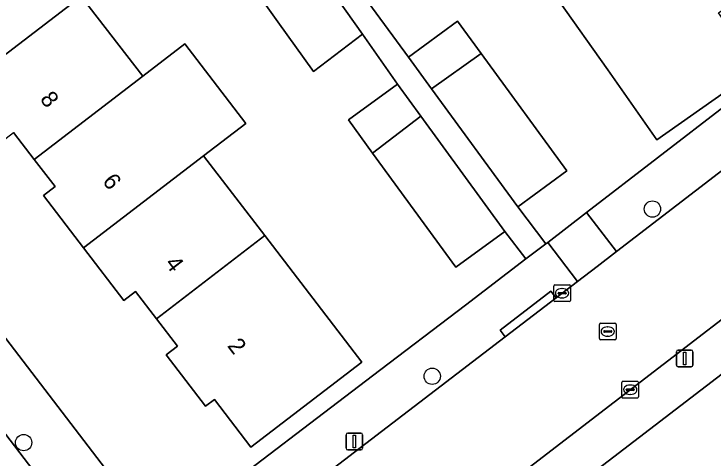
# Model space of a CAD drawing. Extents: x 159352 to 160617, y 385888 to 387323.
# Drawn here: x 160143.42 to 160185.3, y 386879.83 to 386906.41 of the extents above; entities that cross this region are included whole.
import ezdxf

# ---------------------------------------------------------------- set-up
doc = ezdxf.new("R2010")
doc.units = 0
for name, color, linetype in [('IMGEO_Boom', 7, 'Continuous'), ('IMGEO_Erf', 7, 'Continuous'), ('IMGEO_Kolk', 7, 'Continuous'), ('IMGEO_Lichtmast', 7, 'Continuous'), ('IMGEO_Muur', 7, 'Continuous'), ('IMGEO_Pand', 7, 'Continuous'), ('IMGEO_Pand_nummerreeks', 7, 'Continuous'), ('IMGEO_Rijbaan_lokaal_open', 7, 'Continuous'), ('IMGEO_Rioolput', 7, 'Continuous'), ('IMGEO_Voetpad_open', 7, 'Continuous')]:
    doc.layers.add(name, color=color, linetype=linetype)

msp = doc.modelspace()

# ---------------------------------------------------------------- linework, layer by layer
at = {"layer": 'IMGEO_Boom'}
for centre in [(160181.671, 386894.736), (160168.477, 386884.721), (160144.002, 386880.75)]:
    msp.add_circle(centre, 0.489, dxfattribs=at)
at = {"layer": 'IMGEO_Erf'}
for points in [[(160187.982, 386903.134), (160181.939, 386898.881), (160178.995, 386903.063), (160176.029, 386907.276), (160178.123, 386908.75), (160174.692, 386913.625), (160171.23, 386918.543), (160167.758, 386923.476), (160164.815, 386921.472), (160161.421, 386926.361), (160158.045, 386931.163), (160160.923, 386933.187), (160160.838, 386933.307), (160157.362, 386938.246)], [(160146.482, 386937.943), (160143.596, 386935.872), (160143.885, 386935.471), (160145.733, 386932.912), (160148.619, 386934.965), (160149.985, 386933.061), (160151.554, 386930.875), (160148.681, 386928.828), (160167.053, 386903.822), (160170.001, 386905.976), (160171.417, 386904.038), (160176.546, 386897.017), (160173.598, 386894.863), (160175.281, 386892.654), (160175.394, 386892.74), (160177.717, 386894.531), (160194.726, 386907.646)], [(160154.585, 386876.882), (160164.895, 386884.739), (160170.463, 386888.982), (160174.087, 386891.744), (160172.831, 386893.392), (160169.895, 386891.249), (160164.904, 386898.088), (160163.455, 386900.075), (160166.392, 386902.217), (160164.291, 386905.21), (160161.374, 386902.973), (160159.233, 386905.952), (160157.872, 386907.851), (160156.531, 386909.724), (160159.249, 386911.671), (160155.102, 386917.459), (160151.992, 386915.285), (160150.503, 386917.414)], [(160120.02, 386916.943), (160150.202, 386877.475)], [(160140.147, 386917.007), (160143.786, 386912.263), (160147.448, 386907.488), (160151.133, 386902.682), (160153.667, 386904.626), (160157.319, 386899.865), (160154.785, 386897.921), (160158.451, 386893.14), (160159.166, 386892.208), (160164.254, 386885.575), (160157.617, 386880.485), (160155.433, 386883.333), (160154.905, 386882.928), (160152.544, 386886.007), (160153.216, 386886.523), (160151.959, 386888.162), (160150.703, 386889.8), (160150.004, 386889.264), (160147.594, 386892.407), (160145.183, 386895.55), (160145.882, 386896.087), (160144.642, 386897.704), (160143.401, 386899.321)], [(160201.563, 386896.896), (160110.499, 386827.185)]]:
    msp.add_lwpolyline(points, dxfattribs=at)
at = {"layer": 'IMGEO_Kolk'}
for p, q in [((160175.755, 386889.265), (160175.755, 386890.117)), ((160175.83, 386890.191), (160176.682, 386890.191)), ((160176.243, 386889.971), (160176.268, 386889.971)), ((160176.756, 386890.117), (160176.756, 386889.265)), ((160176.014, 386889.685), (160176.014, 386889.697)), ((160176.452, 386889.648), (160176.054, 386889.648)), ((160176.057, 386889.734), (160176.455, 386889.734)), ((160176.498, 386889.697), (160176.498, 386889.685)), ((160176.682, 386889.191), (160175.83, 386889.191)), ((160176.266, 386889.411), (160176.241, 386889.411)), ((160179.839, 386883.493), (160179.839, 386884.345)), ((160179.914, 386884.419), (160180.766, 386884.419)), ((160180.327, 386884.199), (160180.352, 386884.199)), ((160180.84, 386884.345), (160180.84, 386883.493)), ((160180.098, 386883.913), (160180.098, 386883.925)), ((160180.536, 386883.876), (160180.138, 386883.876)), ((160180.141, 386883.962), (160180.539, 386883.962)), ((160180.35, 386883.639), (160180.325, 386883.639)), ((160180.582, 386883.925), (160180.582, 386883.913)), ((160180.766, 386883.419), (160179.914, 386883.419))]:
    msp.add_line(p, q, dxfattribs=at)
for points in [[(160175.755, 386889.265), (160175.755, 386890.117)], [(160175.83, 386890.191), (160176.682, 386890.191)], [(160176.756, 386890.117), (160176.756, 386889.265)], [(160176.682, 386889.191), (160175.83, 386889.191)], [(160179.839, 386883.493), (160179.839, 386884.345)], [(160179.914, 386884.419), (160180.766, 386884.419)], [(160180.84, 386884.345), (160180.84, 386883.493)], [(160180.766, 386883.419), (160179.914, 386883.419)]]:
    msp.add_lwpolyline(points, dxfattribs=at)
for centre, radius, start, end in [((160175.832, 386890.115), 0.0765, 91.552, 178.448), ((160175.832, 386890.115), 0.0765, 91.552, 178.448), ((160176.68, 386890.115), 0.0765, 1.552, 88.448), ((160176.68, 386890.115), 0.0765, 1.552, 88.448), ((160176.054, 386889.694), 0.0403, 85.8775, 175.7526), ((160176.051, 386889.684), 0.0366, 178.938, 274.7102), ((160176.455, 386889.691), 0.043, 264.8664, 352.4533), ((160176.459, 386889.696), 0.0386, 1.7309, 96.639), ((160175.832, 386889.267), 0.0765, 181.552, 268.448), ((160175.832, 386889.267), 0.0765, 181.552, 268.448), ((160176.68, 386889.267), 0.0765, 271.552, 358.448), ((160176.68, 386889.267), 0.0765, 271.552, 358.448), ((160179.916, 386884.343), 0.0765, 91.552, 178.448), ((160179.916, 386884.343), 0.0765, 91.552, 178.448), ((160180.764, 386884.343), 0.0765, 1.552, 88.448), ((160180.764, 386884.343), 0.0765, 1.552, 88.448), ((160180.138, 386883.922), 0.0403, 85.8775, 175.7526), ((160180.135, 386883.912), 0.0366, 178.938, 274.7102), ((160180.539, 386883.919), 0.043, 264.8664, 352.4533), ((160180.543, 386883.924), 0.0386, 1.7309, 96.639), ((160179.916, 386883.495), 0.0765, 181.552, 268.448), ((160179.916, 386883.495), 0.0765, 181.552, 268.448), ((160180.764, 386883.495), 0.0765, 271.552, 358.448), ((160180.764, 386883.495), 0.0765, 271.552, 358.448)]:
    msp.add_arc(centre, radius, start, end, dxfattribs=at)
for centre, major_axis, ratio, start_param, end_param in [((160176.242, 386889.691), (-0.387, 0.002), 0.722429, 4.712389, 7.853982), ((160176.267, 386889.691), (-0.39, 0.002), 0.717154, 1.570796, 4.712389), ((160180.326, 386883.919), (-0.387, 0.002), 0.722429, 4.712389, 7.853982), ((160180.351, 386883.919), (-0.39, 0.002), 0.717154, 1.570796, 4.712389)]:
    msp.add_ellipse(centre, major_axis=major_axis, ratio=ratio, start_param=start_param, end_param=end_param, dxfattribs=at)
at = {"layer": 'IMGEO_Lichtmast'}
for p, q in [((160183.102, 386885.39), (160183.102, 386886.19)), ((160183.102, 386886.19), (160183.102, 386885.39)), ((160183.202, 386886.29), (160183.992, 386886.29)), ((160183.992, 386886.29), (160183.202, 386886.29)), ((160184.092, 386886.19), (160184.092, 386885.39)), ((160184.092, 386885.39), (160184.092, 386886.19)), ((160183.992, 386885.29), (160183.202, 386885.29)), ((160183.202, 386885.29), (160183.992, 386885.29)), ((160163.316, 386880.417), (160163.316, 386881.217)), ((160163.316, 386881.217), (160163.316, 386880.417)), ((160163.416, 386881.317), (160164.206, 386881.317)), ((160164.206, 386881.317), (160163.416, 386881.317)), ((160164.306, 386881.217), (160164.306, 386880.417)), ((160164.306, 386880.417), (160164.306, 386881.217)), ((160164.206, 386880.317), (160163.416, 386880.317)), ((160163.416, 386880.317), (160164.206, 386880.317))]:
    msp.add_line(p, q, dxfattribs=at)
for points in [[(160183.522, 386886.165), (160183.672, 386886.165), (160183.672, 386885.415), (160183.522, 386885.415), (160183.522, 386886.165)], [(160163.736, 386881.192), (160163.886, 386881.192), (160163.886, 386880.442), (160163.736, 386880.442), (160163.736, 386881.192)]]:
    msp.add_lwpolyline(points, dxfattribs=at)
for centre, start, end in [((160183.202, 386886.19), 90, 180), ((160183.202, 386886.19), 90, 180), ((160183.992, 386886.19), 0, 90), ((160183.992, 386886.19), 360, 90), ((160183.202, 386885.39), 180, 270), ((160183.202, 386885.39), 180, 270), ((160183.992, 386885.39), 270, 0), ((160183.992, 386885.39), 270, 0), ((160163.416, 386881.217), 90, 180), ((160163.416, 386881.217), 90, 180), ((160164.206, 386881.217), 0, 90), ((160164.206, 386881.217), 360, 90), ((160163.416, 386880.417), 180, 270), ((160163.416, 386880.417), 180, 270), ((160164.206, 386880.417), 270, 0), ((160164.206, 386880.417), 270, 0)]:
    msp.add_arc(centre, 0.1, start, end, dxfattribs=at)
at = {"layer": 'IMGEO_Muur'}
msp.add_lwpolyline([(160164.895, 386884.739), (160170.463, 386888.982)], dxfattribs=at)
at = {"layer": 'IMGEO_Pand'}
for points in [[(160188.501, 386908.513), (160188.285, 386908.821), (160188.833, 386909.207), (160186.494, 386912.53), (160185.807, 386912.047), (160184.817, 386913.453), (160178.123, 386908.75), (160176.029, 386907.276), (160178.995, 386903.063), (160181.939, 386898.881), (160187.982, 386903.134), (160185.623, 386906.487)], [(160137.316, 386907.301), (160138.532, 386905.715), (160137.81, 386905.161), (160140.255, 386901.973), (160147.448, 386907.488), (160143.786, 386912.263)], [(160162.251, 386908.115), (160160.821, 386910.112), (160157.872, 386907.851), (160159.233, 386905.952), (160161.374, 386902.973), (160164.291, 386905.21)], [(160151.133, 386902.682), (160147.448, 386907.488), (160140.255, 386901.973), (160142.701, 386898.784), (160143.401, 386899.321), (160144.642, 386897.704)], [(160171.417, 386904.038), (160170.001, 386905.976), (160167.053, 386903.822), (160168.429, 386901.939)], [(160154.785, 386897.921), (160157.319, 386899.865), (160153.667, 386904.626), (160151.133, 386902.682), (160144.642, 386897.704), (160145.882, 386896.087), (160145.183, 386895.55), (160147.594, 386892.407)], [(160168.429, 386901.939), (160173.598, 386894.863), (160176.546, 386897.017), (160171.417, 386904.038)], [(160167.79, 386900.301), (160166.392, 386902.217), (160163.455, 386900.075), (160164.904, 386898.088)], [(160164.904, 386898.088), (160169.895, 386891.249), (160172.831, 386893.392), (160167.79, 386900.301)], [(160147.594, 386892.407), (160150.004, 386889.264), (160150.703, 386889.8), (160151.959, 386888.162), (160158.451, 386893.14), (160154.785, 386897.921)], [(160151.959, 386888.162), (160153.216, 386886.523), (160152.544, 386886.007), (160154.905, 386882.928), (160155.433, 386883.333), (160157.617, 386880.485), (160164.254, 386885.575), (160159.166, 386892.208), (160158.451, 386893.14)]]:
    msp.add_lwpolyline(points, close=True, dxfattribs=at)
at = {"layer": 'IMGEO_Rijbaan_lokaal_open'}
for points in [[(160147.579, 386875.14), (160123.213, 386907.016), (160103.5, 386932.656)], [(160196.471, 386905.212), (160179.513, 386892.185), (160178.364, 386891.302), (160177.186, 386890.4), (160175.896, 386889.414), (160172.856, 386887.088), (160155.806, 386874.043), (160155.809, 386874), (160141.218, 386862.777), (160141.145, 386862.791), (160125.787, 386851.005), (160123.766, 386849.454), (160123.08, 386848.93), (160108.938, 386838.121), (160108.943, 386838.074), (160093.699, 386826.464), (160093.675, 386826.456), (160071.968, 386809.746), (160072.328, 386809.304)], [(160119.702, 386837.529), (160151.064, 386861.424), (160196.463, 386896.31), (160199.953, 386898.991)]]:
    msp.add_lwpolyline(points, dxfattribs=at)
at = {"layer": 'IMGEO_Rioolput'}
for p, q in [((160178.491, 386886.974), (160178.491, 386887.826)), ((160178.566, 386887.9), (160179.418, 386887.9)), ((160179.492, 386887.826), (160179.492, 386886.974)), ((160178.75, 386887.394), (160178.75, 386887.406)), ((160179.188, 386887.357), (160178.79, 386887.357)), ((160178.793, 386887.443), (160179.191, 386887.443)), ((160178.979, 386887.68), (160179.004, 386887.68)), ((160179.234, 386887.406), (160179.234, 386887.394)), ((160179.002, 386887.12), (160178.977, 386887.12)), ((160179.418, 386886.9), (160178.566, 386886.9))]:
    msp.add_line(p, q, dxfattribs=at)
for points in [[(160178.491, 386886.974), (160178.491, 386887.826)], [(160178.566, 386887.9), (160179.418, 386887.9)], [(160179.492, 386887.826), (160179.492, 386886.974)], [(160179.418, 386886.9), (160178.566, 386886.9)]]:
    msp.add_lwpolyline(points, dxfattribs=at)
for centre, radius, start, end in [((160178.568, 386887.824), 0.0765, 91.552, 178.448), ((160178.568, 386887.824), 0.0765, 91.552, 178.448), ((160179.416, 386887.824), 0.0765, 1.552, 88.448), ((160179.416, 386887.824), 0.0765, 1.552, 88.448), ((160178.79, 386887.403), 0.0403, 85.8775, 175.7526), ((160178.787, 386887.393), 0.0366, 178.938, 274.7102), ((160179.191, 386887.4), 0.043, 264.8664, 352.4533), ((160179.195, 386887.405), 0.0386, 1.7309, 96.639), ((160178.568, 386886.976), 0.0765, 181.552, 268.448), ((160178.568, 386886.976), 0.0765, 181.552, 268.448), ((160179.416, 386886.976), 0.0765, 271.552, 358.448), ((160179.416, 386886.976), 0.0765, 271.552, 358.448)]:
    msp.add_arc(centre, radius, start, end, dxfattribs=at)
for centre, major_axis, ratio, start_param, end_param in [((160178.978, 386887.4), (-0.387, 0.002), 0.722429, 4.712389, 7.853982), ((160179.003, 386887.4), (-0.39, 0.002), 0.717154, 1.570796, 4.712389)]:
    msp.add_ellipse(centre, major_axis=major_axis, ratio=ratio, start_param=start_param, end_param=end_param, dxfattribs=at)
at = {"layer": 'IMGEO_Voetpad_open'}
for points in [[(160150.202, 386877.475), (160120.02, 386916.943), (160117.917, 386919.693), (160080.165, 386969.059)], [(160077.732, 386966.38), (160103.5, 386932.656), (160123.213, 386907.016), (160147.579, 386875.14)], [(160162.251, 386908.115), (160164.291, 386905.21), (160166.392, 386902.217), (160167.79, 386900.301), (160172.831, 386893.392), (160174.087, 386891.744), (160175.281, 386892.654), (160173.598, 386894.863), (160168.429, 386901.939), (160167.053, 386903.822), (160148.681, 386928.828)], [(160194.726, 386907.646), (160177.717, 386894.531), (160179.513, 386892.185), (160196.471, 386905.212)], [(160199.953, 386898.991), (160200.26, 386898.588), (160196.766, 386895.913), (160196.463, 386896.31), (160151.064, 386861.424), (160119.702, 386837.529), (160092.045, 386816.287), (160050.74, 386784.659)], [(160052.213, 386782.461), (160066.752, 386793.637), (160090.506, 386811.9), (160100.012, 386819.208), (160102.354, 386821.009), (160103.43, 386821.836), (160103.442, 386821.859), (160110.462, 386827.183), (160110.499, 386827.185), (160201.563, 386896.896)], [(160175.394, 386892.74), (160175.281, 386892.654), (160174.087, 386891.744), (160170.463, 386888.982), (160164.895, 386884.739), (160154.585, 386876.882), (160154.593, 386876.798), (160149.933, 386873.309)], [(160155.806, 386874.043), (160172.856, 386887.088), (160172.55, 386887.482), (160175.59, 386889.808), (160175.896, 386889.414), (160177.186, 386890.4), (160175.394, 386892.74)]]:
    msp.add_lwpolyline(points, dxfattribs=at)
for points in [[(160177.186, 386890.4), (160178.364, 386891.302), (160179.513, 386892.185), (160177.717, 386894.531), (160175.394, 386892.74)], [(160175.896, 386889.414), (160175.59, 386889.808), (160172.55, 386887.482), (160172.856, 386887.088)]]:
    msp.add_lwpolyline(points, close=True, dxfattribs=at)

# ---------------------------------------------------------------- texts
at = {"layer": 'IMGEO_Pand_nummerreeks'}
for s, rotation, p in [('8', 307.2398, (160144.942, 386901.308)), ('6', 307.242, (160148.682, 386896.388)), ('4', 307.2398, (160152.426, 386891.463)), ('2', 307.2398, (160156.168, 386886.539))]:
    msp.add_text(s, height=1, rotation=rotation, dxfattribs=at).set_placement(p)

doc.saveas('drawing.dxf')
